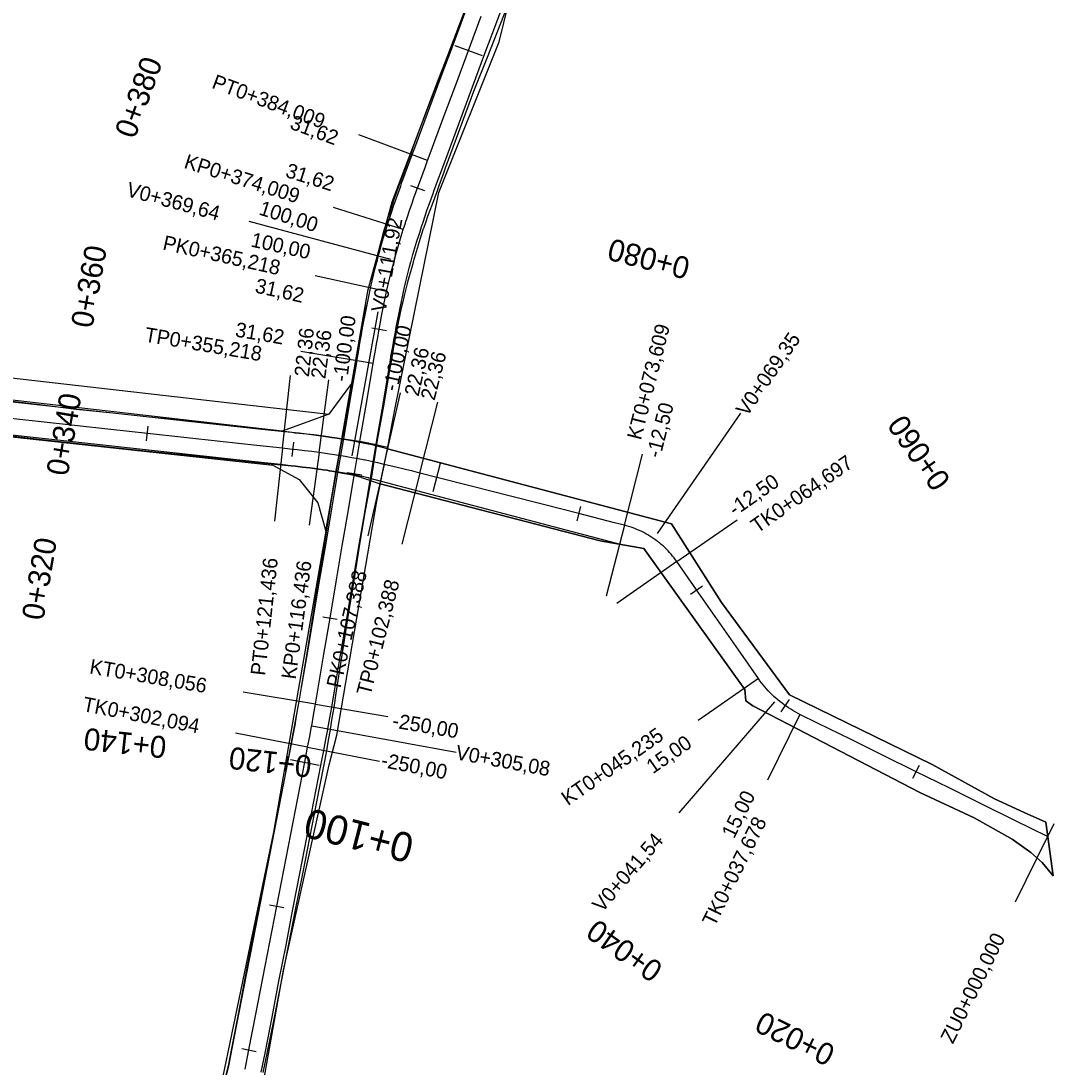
# Model space of a CAD drawing. Extents: x -636600 to -628587, y -1090963 to -1085869.
# Drawn here: x -635477.9 to -635337, y -1089256.7 to -1089113.9 of the extents above; entities that cross this region are included whole.
import ezdxf

# ---------------------------------------------------------------- set-up
doc = ezdxf.new("R2010")
doc.units = 0
for name, color, linetype in [('01_PARCELY_NÁVRH_PC', 7, 'Continuous'), ('HEKTOMETRY100', 7, 'Continuous'), ('HEKTOMETRY20', 7, 'Continuous'), ('HL_BODY', 7, 'Continuous'), ('POLOMERY', 7, 'Continuous'), ('situace_osa', 7, 'Continuous'), ('situace_těleso', 7, 'Continuous'), ('situace_vozovka', 7, 'Continuous'), ('VRCHOLY', 7, 'Continuous')]:
    doc.layers.add(name, color=color, linetype=linetype)

msp = doc.modelspace()

# ---------------------------------------------------------------- linework, layer by layer
at = {"layer": '01_PARCELY_NÁVRH_PC'}
for points in [[(-635409.36, -1089091.3), (-635427.3, -1089138.63), (-635430.65, -1089150.76), (-635443.44, -1089224.63), (-635451.92, -1089265.39)], [(-635446.89, -1089270.21), (-635442.08, -1089243.47), (-635435.85, -1089215.43), (-635434.82, -1089211.4), (-635429.36, -1089179.45), (-635427.92, -1089172.28), (-635426.92, -1089166.93), (-635420.92, -1089137.3), (-635412.69, -1089116.75), (-635411.38, -1089111.54)], [(-635678.5, -1089148.61), (-635612.92, -1089156.15), (-635443.56, -1089174.51), (-635439.94, -1089176.47), (-635437.4, -1089179.68), (-635436.33, -1089183.55), (-635432.84, -1089163.39), (-635435.9, -1089167.57), (-635442.29, -1089169.87), (-635524.26, -1089160.45), (-635697.5, -1089141.66)]]:
    msp.add_lwpolyline(points, dxfattribs=at)
for points in [[(-635697.5, -1089141.66), (-635695.21, -1089141.78), (-635666.07, -1089140.35), (-635640.03, -1089142.17), (-635598.78, -1089148.91), (-635435.9, -1089167.57), (-635442.29, -1089169.87), (-635524.26, -1089160.45)], [(-635428.89, -1089177.06), (-635427.92, -1089172.28), (-635389.18, -1089182.52), (-635382.36, -1089193.29), (-635373.06, -1089205.9), (-635353.63, -1089215.38), (-635345.09, -1089220.07), (-635341.05, -1089221.92), (-635338.09, -1089223.28), (-635337.1, -1089230.59), (-635338.58, -1089228.77), (-635340.17, -1089227.41), (-635342.69, -1089225.58), (-635347.87, -1089222.65), (-635355.28, -1089219.23), (-635378.09, -1089207.37), (-635379.04, -1089206.68), (-635379.17, -1089205.16), (-635392.96, -1089185.91), (-635398.89, -1089184.86)]]:
    msp.add_lwpolyline(points, close=True, dxfattribs=at)
at = {"layer": 'HEKTOMETRY100'}
for points in [[(-635418.73, -1089117.24), (-635414.98, -1089118.63)], [(-635421.67, -1089178.14), (-635420.68, -1089174.27)], [(-635441.16, -1089214.71), (-635437.24, -1089215.48)], [(-635338.75, -1089227.03), (-635336.98, -1089223.44)]]:
    msp.add_lwpolyline(points, dxfattribs=at)
at = {"layer": 'HEKTOMETRY20'}
for points in [[(-635424.75, -1089136.35), (-635422.87, -1089137.03)], [(-635430.03, -1089155.78), (-635428.06, -1089156.14)], [(-635460.77, -1089171.19), (-635460.56, -1089169.2)], [(-635440.89, -1089173.37), (-635440.67, -1089171.38)], [(-635433.39, -1089175.51), (-635431.41, -1089175.85)], [(-635402.04, -1089182.12), (-635401.55, -1089180.18)], [(-635386.57, -1089192.12), (-635384.93, -1089190.98)], [(-635436.73, -1089195.23), (-635434.76, -1089195.56)], [(-635374.22, -1089208.18), (-635373.06, -1089206.54)], [(-635356.24, -1089217.27), (-635355.35, -1089215.48)], [(-635443.99, -1089234.54), (-635442.03, -1089234.92)], [(-635447.8, -1089254.17), (-635445.84, -1089254.55)]]:
    msp.add_lwpolyline(points, dxfattribs=at)
at = {"layer": 'HL_BODY'}
for points in [[(-635422.43, -1089132.93), (-635431.8, -1089129.44)], [(-635425.75, -1089142.36), (-635435.29, -1089139.35)], [(-635428.03, -1089150.84), (-635437.79, -1089148.68)], [(-635429.86, -1089160.67), (-635439.72, -1089159)], [(-635442.21, -1089172.22), (-635443.3, -1089182.16)], [(-635437.25, -1089172.81), (-635438.58, -1089182.72)], [(-635428.35, -1089174.42), (-635430.57, -1089184.17)], [(-635423.49, -1089175.62), (-635425.96, -1089185.31)], [(-635395.6, -1089182.73), (-635398.07, -1089192.42)], [(-635388.43, -1089187.7), (-635396.64, -1089193.41)], [(-635377.31, -1089203.67), (-635385.52, -1089209.38)], [(-635437.74, -1089207.17), (-635447.6, -1089205.5)], [(-635371.65, -1089208.55), (-635376.08, -1089217.51)], [(-635438.8, -1089213.04), (-635448.62, -1089211.13)], [(-635337.87, -1089225.23), (-635342.29, -1089234.2)]]:
    msp.add_lwpolyline(points, dxfattribs=at)
at = {"layer": 'POLOMERY'}
for points in [[(-635422.43, -1089132.93), (-635431.8, -1089129.44)], [(-635425.75, -1089142.36), (-635435.29, -1089139.35)], [(-635428.03, -1089150.84), (-635437.79, -1089148.68)], [(-635429.86, -1089160.67), (-635439.72, -1089159)], [(-635442.21, -1089172.22), (-635441.12, -1089162.28)], [(-635437.25, -1089172.81), (-635435.91, -1089162.9)], [(-635428.35, -1089174.42), (-635426.12, -1089164.67)], [(-635423.49, -1089175.62), (-635421.02, -1089165.93)], [(-635395.6, -1089182.73), (-635393.13, -1089173.04)], [(-635388.43, -1089187.7), (-635380.23, -1089181.98)], [(-635377.31, -1089203.67), (-635385.52, -1089209.38)], [(-635437.74, -1089207.17), (-635427.88, -1089208.84)], [(-635371.65, -1089208.55), (-635376.08, -1089217.51)], [(-635438.8, -1089213.04), (-635428.98, -1089214.94)], [(-635337.87, -1089225.23), (-635342.29, -1089234.2)]]:
    msp.add_lwpolyline(points, dxfattribs=at)
at = {"layer": 'situace_osa'}
for points in [[(-635447.33, -1089256.97), (-635446.82, -1089254.36), (-635445.87, -1089249.45), (-635444.92, -1089244.55), (-635443.96, -1089239.64), (-635443.01, -1089234.73), (-635442.06, -1089229.82), (-635441.11, -1089224.91), (-635440.15, -1089220), (-635439.2, -1089215.09), (-635438.8, -1089213.04), (-635438.52, -1089211.57), (-635438.26, -1089210.18), (-635438.25, -1089210.11), (-635437.99, -1089208.64), (-635437.74, -1089207.17), (-635437.41, -1089205.26), (-635436.58, -1089200.33), (-635435.74, -1089195.4), (-635434.91, -1089190.47), (-635434.07, -1089185.54), (-635433.24, -1089180.61), (-635432.4, -1089175.68), (-635431.57, -1089170.75), (-635430.73, -1089165.82), (-635429.9, -1089160.89), (-635429.86, -1089160.67), (-635429.71, -1089159.78), (-635429.55, -1089158.88), (-635429.4, -1089157.99), (-635429.24, -1089157.09), (-635429.08, -1089156.19), (-635429.04, -1089155.96), (-635428.92, -1089155.3), (-635428.75, -1089154.41), (-635428.58, -1089153.51), (-635428.4, -1089152.62), (-635428.22, -1089151.73), (-635428.07, -1089151.06), (-635428.03, -1089150.84), (-635427.81, -1089149.89), (-635427.58, -1089148.94), (-635427.35, -1089147.99), (-635427.11, -1089147.05), (-635426.88, -1089146.2), (-635426.85, -1089146.1), (-635426.59, -1089145.16), (-635426.32, -1089144.22), (-635426.04, -1089143.29), (-635425.75, -1089142.36), (-635425.47, -1089141.49), (-635425.45, -1089141.41), (-635425.19, -1089140.63), (-635424.9, -1089139.77), (-635424.6, -1089138.91), (-635424.3, -1089138.05), (-635423.99, -1089137.19), (-635423.81, -1089136.69), (-635423.68, -1089136.34), (-635423.37, -1089135.48), (-635423.06, -1089134.63), (-635422.74, -1089133.78), (-635422.43, -1089132.93), (-635422.08, -1089132), (-635420.34, -1089127.31), (-635418.6, -1089122.62), (-635416.86, -1089117.94), (-635415.11, -1089113.25)], [(-635337.87, -1089225.23), (-635342.35, -1089223.02), (-635346.83, -1089220.8), (-635351.31, -1089218.59), (-635355.8, -1089216.38), (-635360.28, -1089214.16), (-635364.76, -1089211.95), (-635369.25, -1089209.73), (-635371.65, -1089208.55), (-635371.97, -1089208.38), (-635372.28, -1089208.21), (-635372.6, -1089208.03), (-635372.9, -1089207.85), (-635373.21, -1089207.66), (-635373.51, -1089207.45), (-635373.64, -1089207.36), (-635373.8, -1089207.25), (-635374.09, -1089207.03), (-635374.37, -1089206.81), (-635374.65, -1089206.58), (-635374.92, -1089206.35), (-635375.19, -1089206.11), (-635375.45, -1089205.86), (-635375.71, -1089205.61), (-635375.96, -1089205.35), (-635376.2, -1089205.08), (-635376.44, -1089204.81), (-635376.67, -1089204.53), (-635376.89, -1089204.25), (-635377.1, -1089203.96), (-635377.18, -1089203.86), (-635377.31, -1089203.67), (-635380.04, -1089199.76), (-635382.89, -1089195.65), (-635385.75, -1089191.55), (-635388.43, -1089187.7), (-635388.61, -1089187.45), (-635388.62, -1089187.44), (-635388.81, -1089187.18), (-635389.01, -1089186.93), (-635389.21, -1089186.69), (-635389.42, -1089186.45), (-635389.64, -1089186.22), (-635389.86, -1089185.99), (-635390.09, -1089185.77), (-635390.32, -1089185.55), (-635390.56, -1089185.34), (-635390.81, -1089185.14), (-635391.06, -1089184.94), (-635391.31, -1089184.75), (-635391.57, -1089184.57), (-635391.84, -1089184.39), (-635392.1, -1089184.22), (-635392.28, -1089184.11), (-635392.38, -1089184.05), (-635392.65, -1089183.9), (-635392.93, -1089183.74), (-635393.22, -1089183.6), (-635393.51, -1089183.47), (-635393.8, -1089183.34), (-635394.09, -1089183.22), (-635394.39, -1089183.1), (-635394.69, -1089183), (-635394.99, -1089182.9), (-635395.3, -1089182.81), (-635395.6, -1089182.73), (-635396.95, -1089182.38), (-635401.8, -1089181.15), (-635406.64, -1089179.91), (-635411.49, -1089178.68), (-635416.33, -1089177.44), (-635421.18, -1089176.21), (-635423.49, -1089175.62), (-635424.46, -1089175.37), (-635425.43, -1089175.12), (-635426.02, -1089174.98), (-635426.4, -1089174.88), (-635427.37, -1089174.65), (-635428.35, -1089174.42), (-635429.23, -1089174.22), (-635430.11, -1089174.03), (-635430.9, -1089173.87), (-635431, -1089173.85), (-635431.89, -1089173.68), (-635432.78, -1089173.51), (-635433.67, -1089173.36), (-635434.56, -1089173.21), (-635435.45, -1089173.07), (-635435.82, -1089173.01), (-635436.35, -1089172.93), (-635437.25, -1089172.81), (-635438.24, -1089172.68), (-635439.23, -1089172.56), (-635440.22, -1089172.44), (-635440.78, -1089172.38), (-635441.22, -1089172.33), (-635442.21, -1089172.22), (-635445.75, -1089171.83), (-635450.72, -1089171.29), (-635455.69, -1089170.74), (-635460.66, -1089170.2), (-635465.63, -1089169.65), (-635470.61, -1089169.11), (-635475.58, -1089168.56), (-635480.55, -1089168.02)]]:
    msp.add_lwpolyline(points, dxfattribs=at)
at = {"layer": 'situace_těleso'}
for points in [[(-635410.68, -1089109.56), (-635412.5, -1089114.22), (-635414.33, -1089118.88), (-635416.16, -1089123.53), (-635417.91, -1089128.21), (-635419.64, -1089132.9), (-635419.98, -1089133.84), (-635420.29, -1089134.69), (-635420.59, -1089135.54), (-635420.9, -1089136.39), (-635421.2, -1089137.24), (-635421.32, -1089137.59), (-635421.5, -1089138.09), (-635421.81, -1089138.93), (-635422.12, -1089139.77), (-635422.43, -1089140.61), (-635422.74, -1089141.45), (-635423, -1089142.21), (-635423.03, -1089142.28), (-635423.3, -1089143.13), (-635423.59, -1089144.04), (-635423.87, -1089144.95), (-635424.14, -1089145.86), (-635424.39, -1089146.78), (-635424.42, -1089146.87), (-635424.65, -1089147.69), (-635424.91, -1089148.61), (-635425.16, -1089149.53), (-635425.4, -1089150.45), (-635425.63, -1089151.38), (-635425.68, -1089151.58), (-635425.83, -1089152.24), (-635426.03, -1089153.11), (-635426.22, -1089153.98), (-635426.41, -1089154.85), (-635426.59, -1089155.73), (-635426.71, -1089156.39), (-635426.75, -1089156.62), (-635426.91, -1089157.5), (-635427.07, -1089158.39), (-635427.22, -1089159.28), (-635427.38, -1089160.17), (-635427.53, -1089161.07), (-635427.57, -1089161.28), (-635428.43, -1089166.21), (-635429.33, -1089171.13), (-635430.1, -1089176.07), (-635431, -1089180.99), (-635431.8, -1089185.92), (-635432.59, -1089190.86), (-635433.39, -1089195.8), (-635434.17, -1089200.73), (-635434.95, -1089205.67), (-635435.25, -1089207.59), (-635435.49, -1089209.08), (-635435.73, -1089210.57), (-635435.75, -1089210.64), (-635435.99, -1089212.05), (-635436.23, -1089213.54), (-635436.62, -1089215.6), (-635437.6, -1089220.5), (-635438.56, -1089225.41), (-635439.52, -1089230.31), (-635440.49, -1089235.22), (-635441.45, -1089240.13), (-635442.41, -1089245.03), (-635443.38, -1089249.94), (-635444.37, -1089254.84), (-635444.91, -1089257.44)], [(-635450.19, -1089258.8), (-635449.6, -1089256.53), (-635449.1, -1089253.92), (-635448.16, -1089249.01), (-635447.24, -1089244.1), (-635446.3, -1089239.18), (-635445.32, -1089234.28), (-635444.34, -1089229.38), (-635443.36, -1089224.47), (-635442.38, -1089219.57), (-635441.42, -1089214.66), (-635441.03, -1089212.61), (-635440.76, -1089211.15), (-635440.51, -1089209.77), (-635440.5, -1089209.7), (-635440.24, -1089208.25), (-635439.98, -1089206.79), (-635439.63, -1089204.88), (-635438.84, -1089199.94), (-635438.05, -1089195.01), (-635437.26, -1089190.07), (-635436.47, -1089185.13), (-635435.68, -1089180.19), (-635434.89, -1089175.26), (-635433.96, -1089170.34), (-635433.04, -1089165.43), (-635432.16, -1089160.5), (-635432.12, -1089160.29), (-635431.97, -1089159.39), (-635431.81, -1089158.5), (-635431.65, -1089157.6), (-635431.49, -1089156.69), (-635431.32, -1089155.79), (-635431.28, -1089155.56), (-635431.15, -1089154.89), (-635430.98, -1089153.98), (-635430.8, -1089153.08), (-635430.61, -1089152.17), (-635430.42, -1089151.27), (-635430.27, -1089150.58), (-635430.23, -1089150.36), (-635430.02, -1089149.38), (-635429.82, -1089148.4), (-635429.6, -1089147.42), (-635429.38, -1089146.45), (-635429.17, -1089145.58), (-635429.15, -1089145.48), (-635428.9, -1089144.51), (-635428.65, -1089143.54), (-635428.39, -1089142.57), (-635428.09, -1089141.62), (-635427.81, -1089140.73), (-635427.79, -1089140.65), (-635427.52, -1089139.85), (-635427.23, -1089138.97), (-635426.93, -1089138.09), (-635426.62, -1089137.22), (-635426.31, -1089136.36), (-635426.13, -1089135.85), (-635426, -1089135.49), (-635425.69, -1089134.63), (-635425.37, -1089133.77), (-635425.06, -1089132.92), (-635424.74, -1089132.07), (-635424.4, -1089131.14), (-635422.66, -1089126.45), (-635420.9, -1089121.77), (-635419.09, -1089117.11), (-635417.33, -1089112.43)], [(-635480.29, -1089165.67), (-635475.32, -1089166.27), (-635470.36, -1089166.87), (-635465.39, -1089167.39), (-635460.41, -1089167.92), (-635455.44, -1089168.45), (-635450.47, -1089168.99), (-635445.5, -1089169.52), (-635441.96, -1089169.91), (-635440.96, -1089170.01), (-635440.52, -1089170.06), (-635439.96, -1089170.12), (-635438.95, -1089170.24), (-635437.95, -1089170.36), (-635436.93, -1089170.49), (-635436.02, -1089170.62), (-635435.48, -1089170.69), (-635435.1, -1089170.75), (-635434.18, -1089170.89), (-635433.27, -1089171.04), (-635432.35, -1089171.17), (-635431.44, -1089171.32), (-635430.53, -1089171.49), (-635430.42, -1089171.51), (-635429.62, -1089171.68), (-635428.71, -1089171.88), (-635427.88, -1089172.07)], [(-635431.47, -1089176.2), (-635432.33, -1089176), (-635433.2, -1089175.82), (-635434.06, -1089175.65), (-635434.93, -1089175.48), (-635435.8, -1089175.34), (-635436.16, -1089175.28), (-635436.68, -1089175.2), (-635437.55, -1089175.08), (-635438.52, -1089174.95), (-635439.5, -1089174.83), (-635440.48, -1089174.72), (-635441.04, -1089174.66), (-635441.47, -1089174.62), (-635442.46, -1089174.52), (-635446.01, -1089174.15), (-635450.98, -1089173.63), (-635455.95, -1089173.12), (-635460.93, -1089172.6), (-635465.9, -1089172.08), (-635470.87, -1089171.55), (-635475.84, -1089170.97), (-635480.81, -1089170.39)], [(-635431.47, -1089176.2), (-635428.89, -1089177.06), (-635398.89, -1089184.86), (-635392.96, -1089185.91), (-635379.17, -1089205.16), (-635379.04, -1089206.68), (-635378.09, -1089207.37), (-635355.28, -1089219.23), (-635347.87, -1089222.65), (-635342.69, -1089225.58), (-635340.17, -1089227.41), (-635338.58, -1089228.77), (-635337.1, -1089230.59), (-635338.09, -1089223.28), (-635341.05, -1089221.92), (-635345.09, -1089220.07), (-635353.63, -1089215.38), (-635373.06, -1089205.9), (-635382.36, -1089193.29), (-635389.18, -1089182.52), (-635427.92, -1089172.28), (-635427.88, -1089172.07)]]:
    msp.add_lwpolyline(points, dxfattribs=at)
at = {"layer": 'situace_vozovka'}
msp.add_line((-635427.92, -1089172.28), (-635429.65, -1089171.83), dxfattribs=at)
for points in [[(-635445.12, -1089257.4), (-635444.61, -1089254.79), (-635443.66, -1089249.88), (-635442.71, -1089244.97), (-635441.75, -1089240.07), (-635440.8, -1089235.16), (-635439.85, -1089230.25), (-635438.9, -1089225.34), (-635437.94, -1089220.43), (-635436.99, -1089215.52), (-635436.59, -1089213.47), (-635436.31, -1089211.99), (-635436.05, -1089210.59), (-635436.04, -1089210.51), (-635435.77, -1089209.03), (-635435.52, -1089207.55), (-635435.19, -1089205.63), (-635434.36, -1089200.7), (-635433.52, -1089195.77), (-635432.69, -1089190.84), (-635431.85, -1089185.91), (-635431.02, -1089180.98), (-635430.18, -1089176.05), (-635429.35, -1089171.12), (-635428.51, -1089166.19), (-635427.68, -1089161.26), (-635427.64, -1089161.05), (-635427.49, -1089160.15), (-635427.34, -1089159.26), (-635427.18, -1089158.37), (-635427.03, -1089157.48), (-635426.87, -1089156.59), (-635426.83, -1089156.36), (-635426.71, -1089155.71), (-635426.54, -1089154.83), (-635426.37, -1089153.95), (-635426.2, -1089153.07), (-635426.02, -1089152.2), (-635425.87, -1089151.54), (-635425.83, -1089151.33), (-635425.62, -1089150.4), (-635425.4, -1089149.47), (-635425.17, -1089148.54), (-635424.93, -1089147.62), (-635424.71, -1089146.79), (-635424.68, -1089146.7), (-635424.43, -1089145.78), (-635424.16, -1089144.86), (-635423.89, -1089143.94), (-635423.61, -1089143.03), (-635423.33, -1089142.19), (-635423.31, -1089142.11), (-635423.05, -1089141.34), (-635422.77, -1089140.49), (-635422.48, -1089139.65), (-635422.18, -1089138.8), (-635421.88, -1089137.95), (-635421.7, -1089137.45), (-635421.57, -1089137.11), (-635421.26, -1089136.26), (-635420.95, -1089135.41), (-635420.63, -1089134.56), (-635420.32, -1089133.71), (-635419.97, -1089132.78), (-635418.23, -1089128.09), (-635416.49, -1089123.41), (-635414.75, -1089118.72), (-635413.01, -1089114.03), (-635411.26, -1089109.35)], [(-635450.13, -1089258.81), (-635449.54, -1089256.54), (-635449.03, -1089253.93), (-635448.08, -1089249.03), (-635447.12, -1089244.12), (-635446.17, -1089239.21), (-635445.22, -1089234.3), (-635444.27, -1089229.39), (-635443.31, -1089224.48), (-635442.36, -1089219.57), (-635441.41, -1089214.67), (-635441.01, -1089212.61), (-635440.73, -1089211.16), (-635440.48, -1089209.78), (-635440.47, -1089209.71), (-635440.21, -1089208.25), (-635439.95, -1089206.8), (-635439.63, -1089204.88), (-635438.79, -1089199.95), (-635437.96, -1089195.02), (-635437.12, -1089190.09), (-635436.29, -1089185.16), (-635435.45, -1089180.23), (-635434.62, -1089175.3), (-635433.78, -1089170.37), (-635432.95, -1089165.44), (-635432.11, -1089160.51), (-635432.08, -1089160.3), (-635431.93, -1089159.4), (-635431.77, -1089158.5), (-635431.62, -1089157.6), (-635431.46, -1089156.7), (-635431.3, -1089155.8), (-635431.26, -1089155.56), (-635431.13, -1089154.89), (-635430.96, -1089153.99), (-635430.79, -1089153.08), (-635430.61, -1089152.17), (-635430.42, -1089151.27), (-635430.27, -1089150.58), (-635430.22, -1089150.36), (-635430, -1089149.38), (-635429.77, -1089148.41), (-635429.53, -1089147.44), (-635429.28, -1089146.48), (-635429.05, -1089145.61), (-635429.02, -1089145.51), (-635428.76, -1089144.55), (-635428.48, -1089143.59), (-635428.19, -1089142.63), (-635427.9, -1089141.68), (-635427.61, -1089140.79), (-635427.59, -1089140.71), (-635427.32, -1089139.91), (-635427.03, -1089139.04), (-635426.73, -1089138.16), (-635426.42, -1089137.3), (-635426.11, -1089136.43), (-635425.93, -1089135.92), (-635425.8, -1089135.57), (-635425.48, -1089134.71), (-635425.17, -1089133.85), (-635424.85, -1089133), (-635424.53, -1089132.14), (-635424.19, -1089131.21), (-635422.45, -1089126.53), (-635420.71, -1089121.84), (-635418.97, -1089117.15), (-635417.22, -1089112.47)], [(-635429.65, -1089171.83), (-635430.46, -1089171.67), (-635430.56, -1089171.65), (-635431.47, -1089171.47), (-635432.38, -1089171.3), (-635433.29, -1089171.14), (-635434.2, -1089170.99), (-635435.11, -1089170.84), (-635435.49, -1089170.78), (-635436.03, -1089170.7), (-635436.94, -1089170.58), (-635437.96, -1089170.45), (-635438.96, -1089170.32), (-635439.97, -1089170.21), (-635440.53, -1089170.14), (-635440.97, -1089170.09), (-635441.97, -1089169.98), (-635445.51, -1089169.6), (-635450.48, -1089169.05), (-635455.45, -1089168.51), (-635460.42, -1089167.96), (-635465.39, -1089167.42), (-635470.36, -1089166.87), (-635475.33, -1089166.33), (-635480.3, -1089165.78)], [(-635430.51, -1089176.25), (-635430.58, -1089176.24), (-635431.34, -1089176.08), (-635431.44, -1089176.06), (-635432.31, -1089175.89), (-635433.18, -1089175.73), (-635434.05, -1089175.57), (-635434.92, -1089175.43), (-635435.8, -1089175.29), (-635436.16, -1089175.23), (-635436.67, -1089175.16), (-635437.55, -1089175.04), (-635438.52, -1089174.91), (-635439.5, -1089174.79), (-635440.48, -1089174.68), (-635441.03, -1089174.61), (-635441.46, -1089174.57), (-635442.46, -1089174.46), (-635446, -1089174.07), (-635450.97, -1089173.52), (-635455.94, -1089172.98), (-635460.91, -1089172.43), (-635465.88, -1089171.89), (-635470.85, -1089171.34), (-635475.82, -1089170.8), (-635480.79, -1089170.25)], [(-635338.09, -1089223.28), (-635341.05, -1089221.92), (-635345.09, -1089220.07), (-635353.63, -1089215.38), (-635373.06, -1089205.9), (-635382.36, -1089193.29), (-635389.18, -1089182.52), (-635427.92, -1089172.28), (-635429.65, -1089171.83)], [(-635430.51, -1089176.25), (-635396, -1089185.37), (-635392.96, -1089185.91), (-635379.17, -1089205.16), (-635379.04, -1089206.68), (-635378.09, -1089207.37), (-635355.28, -1089219.23), (-635347.87, -1089222.65), (-635342.69, -1089225.58), (-635340.17, -1089227.41), (-635338.58, -1089228.77), (-635337.1, -1089230.59)]]:
    msp.add_lwpolyline(points, dxfattribs=at)
at = {"layer": 'VRCHOLY'}
for points in [[(-635427.45, -1089146.45), (-635446.77, -1089141.27)], [(-635432.73, -1089173.26), (-635429.16, -1089153.58)], [(-635391.09, -1089183.88), (-635379.7, -1089167.44)], [(-635375.11, -1089206.84), (-635388.15, -1089222)], [(-635438.23, -1089210.11), (-635418.56, -1089213.69)]]:
    msp.add_lwpolyline(points, dxfattribs=at)

# ---------------------------------------------------------------- texts
at = {"layer": 'HEKTOMETRY100'}
msp.add_text('0+100', height=4, rotation=165.6951, dxfattribs=at).set_placement((-635424.05, -1089225.01))
at = {"layer": 'HEKTOMETRY20'}
for s, rotation, p in [('0+380', 70.0792, (-635462.38, -1089130.11)), ('0+080', 165.6951, (-635386.44, -1089146.31)), ('0+360', 79.7303, (-635468.17, -1089155.94)), ('0+340', 80.3854, (-635471.52, -1089176.11)), ('0+060', 124.8479, (-635350.97, -1089176.62)), ('0+320', 80.3854, (-635474.86, -1089195.83)), ('0+140', 173.7441, (-635457.94, -1089211.6)), ('0+120', 173.626, (-635438.14, -1089214.22)), ('0+040', 144.8427, (-635390.12, -1089242.84)), ('0+020', 153.712, (-635366.61, -1089253.98))]:
    msp.add_text(s, height=3, rotation=rotation, dxfattribs=at).set_placement(p)
at = {"layer": 'HL_BODY'}
for s, rotation, p in [('PT0+384,009', 339.6187, (-635452, -1089123)), ('KP0+374,009', 342.4835, (-635455.79, -1089133.92)), ('PK0+365,218', 347.5206, (-635458.68, -1089145.08)), ('TP0+355,218', 350.3854, (-635461.14, -1089157.65)), ('KT0+073,609', 75.6951, (-635393.34, -1089171.2)), ('TK0+064,697', 34.8479, (-635377.45, -1089183.89)), ('PT0+121,436', 83.7441, (-635444.61, -1089203.32)), ('KP0+116,436', 82.3117, (-635440.43, -1089203.84)), ('PK0+107,388', 77.1275, (-635434.32, -1089205.04)), ('TP0+102,388', 75.6951, (-635430.23, -1089206.08)), ('KT0+308,056', 350.3854, (-635468.65, -1089202.95)), ('TK0+302,094', 349.019, (-635469.6, -1089208.08)), ('KT0+045,235', 34.8479, (-635403.3, -1089221.08)), ('TK0+037,678', 63.712, (-635383.27, -1089237.63)), ('ZU0+000,000', 63.712, (-635350.78, -1089253.63))]:
    msp.add_text(s, height=2, rotation=rotation, dxfattribs=at).set_placement(p)
at = {"layer": 'POLOMERY'}
for s, rotation, p in [('31,62', 339.6187, (-635441.36, -1089128.56)), ('31,62', 342.4835, (-635441.95, -1089135.15)), ('100,00', 342.4835, (-635445.57, -1089140.29)), ('100,00', 347.5206, (-635446.66, -1089144.67)), ('31,62', 347.5206, (-635446.09, -1089150.94)), ('-100,00', 82.3117, (-635433.43, -1089163.23)), ('31,62', 350.3854, (-635448.78, -1089156.96)), ('-100,00', 77.1275, (-635426.61, -1089164.56)), ('22,36', 83.7441, (-635438.64, -1089162.55)), ('22,36', 82.3117, (-635436.4, -1089162.83)), ('22,36', 77.1275, (-635423.68, -1089165.23)), ('22,36', 75.6951, (-635421.5, -1089165.8)), ('-12,50', 75.6951, (-635390.71, -1089173.65)), ('-12,50', 34.8479, (-635380.51, -1089181.57)), ('-250,00', 350.3854, (-635427.35, -1089210.32)), ('15,00', 34.8479, (-635391.7, -1089216.73)), ('-250,00', 349.019, (-635428.89, -1089215.7)), ('15,00', 63.712, (-635380.63, -1089225.61))]:
    msp.add_text(s, height=2, rotation=rotation, dxfattribs=at).set_placement(p)
at = {"layer": 'VRCHOLY'}
for s, rotation, p in [('V0+369,64', 345.0021, (-635463.65, -1089137.79)), ('V0+111,92', 79.7196, (-635428.18, -1089153.76)), ('V0+069,35', 55.2715, (-635378.88, -1089168.01)), ('V0+305,08', 349.7022, (-635418.73, -1089214.67)), ('V0+041,54', 49.2799, (-635398.63, -1089235.69))]:
    msp.add_text(s, height=2, rotation=rotation, dxfattribs=at).set_placement(p)

doc.saveas('drawing.dxf')
